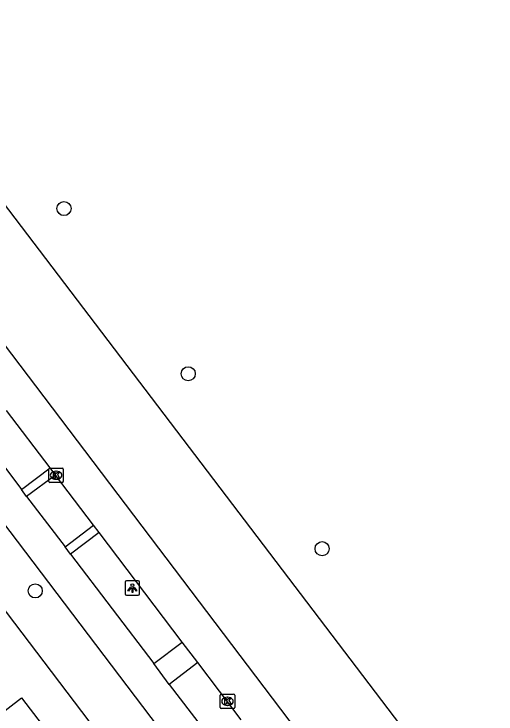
# Model space of a CAD drawing. Extents: x 160026 to 161302, y 384757 to 385701.
# Drawn here: x 160336.89 to 160370.26, y 385641.08 to 385689.5 of the extents above; entities that cross this region are included whole.
import ezdxf

# ---------------------------------------------------------------- set-up
doc = ezdxf.new("R2010")
doc.units = 0
for name, color, linetype in [('IMGEO_Boom', 7, 'Continuous'), ('IMGEO_Fietspad_gesloten', 7, 'Continuous'), ('IMGEO_Kolk', 7, 'Continuous'), ('IMGEO_Lichtpunt', 7, 'Continuous'), ('IMGEO_Pand', 7, 'Continuous'), ('IMGEO_Parkeervlak_open', 7, 'Continuous'), ('IMGEO_Rijbaan_lokaal_gesloten', 7, 'Continuous'), ('IMGEO_Voetpad_open', 7, 'Continuous')]:
    doc.layers.add(name, color=color, linetype=linetype)

msp = doc.modelspace()

# ---------------------------------------------------------------- linework, layer by layer
at = {"layer": 'IMGEO_Boom'}
for centre in [(160340.349, 385676.047), (160348.946, 385664.619), (160358.217, 385652.516), (160338.36, 385649.6)]:
    msp.add_circle(centre, 0.489, dxfattribs=at)
at = {"layer": 'IMGEO_Fietspad_gesloten'}
for points in [[(160363.199, 385618.683), (160358.311, 385625.118), (160310.506, 385688.113)], [(160334.435, 385660.562), (160337.411, 385656.606)], [(160337.763, 385656.13), (160337.411, 385656.606)], [(160337.763, 385656.13), (160340.441, 385652.634)], [(160340.808, 385652.141), (160340.441, 385652.634)], [(160340.808, 385652.141), (160346.557, 385644.564)], [(160347.622, 385643.128), (160346.557, 385644.564)], [(160347.622, 385643.128), (160350.677, 385639.157)]]:
    msp.add_lwpolyline(points, dxfattribs=at)
at = {"layer": 'IMGEO_Kolk'}
for p, q in [((160339.301, 385657.17), (160339.301, 385658.022)), ((160339.376, 385658.096), (160340.228, 385658.096)), ((160339.789, 385657.876), (160339.814, 385657.876)), ((160340.302, 385658.022), (160340.302, 385657.17)), ((160340.228, 385657.096), (160339.376, 385657.096)), ((160339.812, 385657.316), (160339.787, 385657.316)), ((160351.166, 385641.532), (160351.166, 385642.384)), ((160351.241, 385642.458), (160352.093, 385642.458)), ((160352.167, 385642.384), (160352.167, 385641.532)), ((160351.654, 385642.238), (160351.679, 385642.238)), ((160352.093, 385641.458), (160351.241, 385641.458)), ((160351.677, 385641.678), (160351.652, 385641.678))]:
    msp.add_line(p, q, dxfattribs=at)
for points in [[(160339.301, 385657.17), (160339.301, 385658.022)], [(160339.376, 385658.096), (160340.228, 385658.096)], [(160340.302, 385658.022), (160340.302, 385657.17)], [(160339.622, 385657.796), (160339.745, 385657.796), (160339.745, 385657.645), (160339.875, 385657.796), (160340.039, 385657.796), (160339.893, 385657.645), (160340.046, 385657.396), (160339.894, 385657.396), (160339.809, 385657.56), (160339.745, 385657.493), (160339.745, 385657.396), (160339.622, 385657.396), (160339.622, 385657.796)], [(160340.228, 385657.096), (160339.376, 385657.096)], [(160351.166, 385641.532), (160351.166, 385642.384)], [(160351.241, 385642.458), (160352.093, 385642.458)], [(160352.167, 385642.384), (160352.167, 385641.532)], [(160351.487, 385642.158), (160351.61, 385642.158), (160351.61, 385642.007), (160351.74, 385642.158), (160351.904, 385642.158), (160351.758, 385642.007), (160351.911, 385641.758), (160351.759, 385641.758), (160351.674, 385641.922), (160351.61, 385641.855), (160351.61, 385641.758), (160351.487, 385641.758), (160351.487, 385642.158)], [(160352.093, 385641.458), (160351.241, 385641.458)]]:
    msp.add_lwpolyline(points, dxfattribs=at)
for centre, start, end in [((160339.378, 385658.02), 91.552, 178.448), ((160339.378, 385658.02), 91.552, 178.448), ((160340.226, 385658.02), 1.552, 88.448), ((160340.226, 385658.02), 1.552, 88.448), ((160339.378, 385657.172), 181.552, 268.448), ((160339.378, 385657.172), 181.552, 268.448), ((160340.226, 385657.172), 271.552, 358.448), ((160340.226, 385657.172), 271.552, 358.448), ((160351.243, 385642.382), 91.552, 178.448), ((160351.243, 385642.382), 91.552, 178.448), ((160352.091, 385642.382), 1.552, 88.448), ((160352.091, 385642.382), 1.552, 88.448), ((160351.243, 385641.534), 181.552, 268.448), ((160351.243, 385641.534), 181.552, 268.448), ((160352.091, 385641.534), 271.552, 358.448), ((160352.091, 385641.534), 271.552, 358.448)]:
    msp.add_arc(centre, 0.0765, start, end, dxfattribs=at)
for centre, major_axis, ratio, start_param, end_param in [((160339.788, 385657.596), (-0.387, 0.002), 0.722429, 4.712389, 7.853982), ((160339.813, 385657.596), (-0.39, 0.002), 0.717154, 1.570796, 4.712389), ((160351.653, 385641.958), (-0.387, 0.002), 0.722429, 4.712389, 7.853982), ((160351.678, 385641.958), (-0.39, 0.002), 0.717154, 1.570796, 4.712389)]:
    msp.add_ellipse(centre, major_axis=major_axis, ratio=ratio, start_param=start_param, end_param=end_param, dxfattribs=at)
at = {"layer": 'IMGEO_Lichtpunt'}
for p, q in [((160344.585, 385650.196), (160344.585, 385649.389)), ((160344.585, 385650.196), (160344.585, 385649.389)), ((160345.487, 385650.291), (160344.679, 385650.291)), ((160345.487, 385650.291), (160344.679, 385650.291)), ((160345.581, 385649.389), (160345.581, 385650.196)), ((160345.581, 385649.389), (160345.581, 385650.196)), ((160344.679, 385649.295), (160345.487, 385649.295)), ((160344.679, 385649.295), (160345.487, 385649.295))]:
    msp.add_line(p, q, dxfattribs=at)
for points in [[(160344.959, 385649.86), (160344.998, 385649.832), (160344.81, 385649.57), (160344.772, 385649.597), (160344.959, 385649.86)], [(160345.061, 385649.812), (160345.108, 385649.812), (160345.108, 385649.49), (160345.061, 385649.49), (160345.061, 385649.812)], [(160345.171, 385649.832), (160345.209, 385649.859), (160345.396, 385649.597), (160345.357, 385649.569), (160345.171, 385649.832)]]:
    msp.add_lwpolyline(points, dxfattribs=at)
msp.add_circle((160345.084, 385649.994), 0.0994, dxfattribs=at)
for centre, start, end in [((160344.679, 385650.196), 90, 180), ((160344.679, 385650.196), 90, 180), ((160345.487, 385650.196), 0, 90), ((160345.487, 385650.196), 0, 90), ((160344.679, 385649.389), 180, 270), ((160344.679, 385649.389), 180, 270), ((160345.487, 385649.389), 270, 0), ((160345.487, 385649.389), 270, 360)]:
    msp.add_arc(centre, 0.0946, start, end, dxfattribs=at)
at = {"layer": 'IMGEO_Pand'}
msp.add_lwpolyline([(160333.716, 385643.211), (160335.54, 385640.777), (160337.402, 385642.208), (160338.843, 385640.34)], dxfattribs=at)
at = {"layer": 'IMGEO_Parkeervlak_open'}
for points in [[(160339.384, 385658.108), (160336.363, 385662.087)], [(160342.4, 385654.133), (160339.763, 385657.607)], [(160348.525, 385646.062), (160342.782, 385653.629)], [(160352.617, 385640.669), (160349.604, 385644.64)]]:
    msp.add_lwpolyline(points, dxfattribs=at)
at = {"layer": 'IMGEO_Rijbaan_lokaal_gesloten'}
for points in [[(160324.585, 385689.503), (160330.421, 385683.888), (160331.661, 385682.37), (160336.501, 385675.963), (160379.955, 385618.832)], [(160322.032, 385685.289), (160372.218, 385619.145)]]:
    msp.add_lwpolyline(points, dxfattribs=at)
at = {"layer": 'IMGEO_Voetpad_open'}
for points in [[(160309.31, 385683.738), (160355.614, 385622.731), (160357.428, 385620.349)], [(160337.411, 385656.606), (160339.384, 385658.108)], [(160339.763, 385657.607), (160339.384, 385658.108)], [(160339.763, 385657.607), (160337.763, 385656.13)], [(160340.441, 385652.634), (160342.4, 385654.133)], [(160342.782, 385653.629), (160342.4, 385654.133)], [(160342.782, 385653.629), (160340.808, 385652.141)], [(160346.557, 385644.564), (160348.525, 385646.062)], [(160349.604, 385644.64), (160348.525, 385646.062)], [(160349.604, 385644.64), (160347.622, 385643.128)]]:
    msp.add_lwpolyline(points, dxfattribs=at)

doc.saveas('drawing.dxf')
